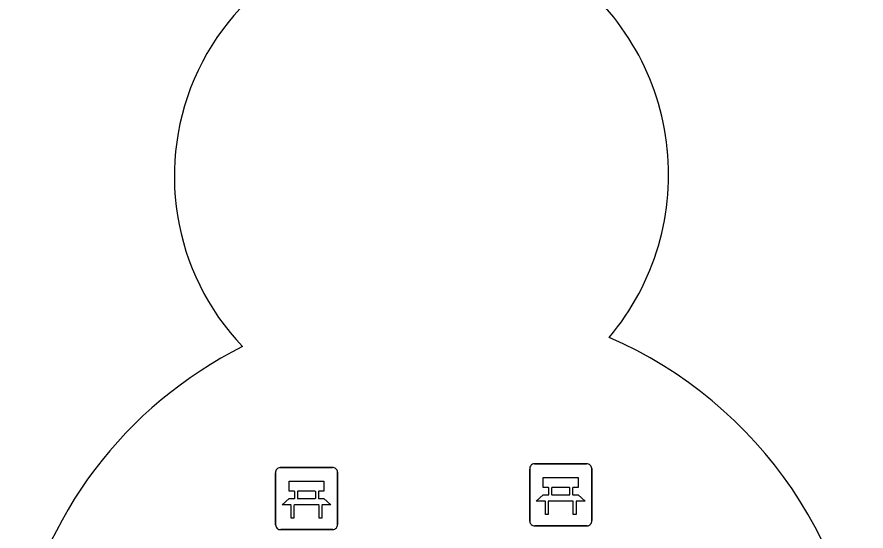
# Model space of a CAD drawing. Extents: x 158455 to 159797, y 387218 to 388672.
# Drawn here: x 159181.04 to 159194.73, y 387495.44 to 387503.73 of the extents above; entities that cross this region are included whole.
import ezdxf

# ---------------------------------------------------------------- set-up
doc = ezdxf.new("R2010")
doc.units = 0
for name, color, linetype in [('IMGEO_Bank', 7, 'Continuous'), ('IMGEO_Groenvoorziening', 7, 'Continuous'), ('IMGEO_Voetpad_open', 7, 'Continuous')]:
    doc.layers.add(name, color=color, linetype=linetype)

msp = doc.modelspace()

# ---------------------------------------------------------------- linework, layer by layer
at = {"layer": 'IMGEO_Bank'}
for p, q in [((159185.286, 387496.467), (159186.127, 387496.467)), ((159186.127, 387496.467), (159185.286, 387496.467)), ((159189.307, 387495.602), (159189.307, 387496.443)), ((159189.307, 387496.443), (159189.307, 387495.602)), ((159189.382, 387496.527), (159190.223, 387496.527)), ((159190.223, 387496.527), (159189.382, 387496.527)), ((159190.307, 387496.452), (159190.307, 387495.611)), ((159190.307, 387495.611), (159190.307, 387496.452)), ((159185.211, 387495.542), (159185.211, 387496.383)), ((159185.211, 387496.383), (159185.211, 387495.542)), ((159186.211, 387496.392), (159186.211, 387495.551)), ((159186.211, 387495.551), (159186.211, 387496.392)), ((159189.616, 387496.033), (159189.616, 387496.139)), ((159189.66, 387496.139), (159189.66, 387496.033)), ((159189.948, 387496.145), (159189.666, 387496.145)), ((159189.954, 387496.033), (159189.954, 387496.139)), ((159189.998, 387496.139), (159189.998, 387496.033)), ((159185.52, 387495.973), (159185.52, 387496.079)), ((159185.564, 387496.079), (159185.564, 387495.973)), ((159185.852, 387496.085), (159185.57, 387496.085)), ((159185.858, 387495.973), (159185.858, 387496.079)), ((159185.902, 387496.079), (159185.902, 387495.973)), ((159189.666, 387496.027), (159189.948, 387496.027)), ((159185.908, 387495.865), (159185.515, 387495.865)), ((159185.57, 387495.967), (159185.852, 387495.967)), ((159190.004, 387495.925), (159189.611, 387495.925)), ((159186.136, 387495.467), (159185.295, 387495.467)), ((159185.295, 387495.467), (159186.136, 387495.467)), ((159190.232, 387495.527), (159189.391, 387495.527)), ((159189.391, 387495.527), (159190.232, 387495.527))]:
    msp.add_line(p, q, dxfattribs=at)
for points in [[(159189.61, 387496.145), (159189.524, 387496.145), (159189.524, 387496.306), (159190.087, 387496.306), (159190.087, 387496.145), (159190.004, 387496.145)], [(159185.514, 387496.085), (159185.428, 387496.085), (159185.428, 387496.246), (159185.991, 387496.246), (159185.991, 387496.085), (159185.908, 387496.085)], [(159189.554, 387495.925), (159189.412, 387495.925), (159189.524, 387496.027), (159189.61, 387496.027)], [(159190.004, 387496.027), (159190.087, 387496.027), (159190.199, 387495.925), (159190.06, 387495.925)], [(159185.458, 387495.865), (159185.316, 387495.865), (159185.428, 387495.967), (159185.514, 387495.967)], [(159185.508, 387495.858), (159185.508, 387495.651), (159185.465, 387495.651), (159185.465, 387495.858)], [(159185.908, 387495.967), (159185.991, 387495.967), (159186.103, 387495.865), (159185.964, 387495.865)], [(159185.958, 387495.858), (159185.958, 387495.651), (159185.914, 387495.651), (159185.914, 387495.858)], [(159189.604, 387495.918), (159189.604, 387495.711), (159189.561, 387495.711), (159189.561, 387495.918)], [(159190.054, 387495.918), (159190.054, 387495.711), (159190.01, 387495.711), (159190.01, 387495.918)]]:
    msp.add_lwpolyline(points, dxfattribs=at)
for centre, radius, start, end in [((159185.289, 387496.389), 0.0779, 92.4484, 184.2845), ((159185.289, 387496.389), 0.0779, 92.4484, 184.2845), ((159186.133, 387496.389), 0.0779, 2.4484, 94.2845), ((159186.133, 387496.389), 0.0779, 2.4484, 94.2845), ((159189.385, 387496.449), 0.0779, 92.4484, 184.2845), ((159189.385, 387496.449), 0.0779, 92.4484, 184.2845), ((159190.229, 387496.449), 0.0779, 2.4484, 94.2845), ((159190.229, 387496.449), 0.0779, 2.4484, 94.2845), ((159189.609, 387496.138), 0.00671, 2.8957, 87.1043), ((159189.666, 387496.138), 0.00671, 92.8957, 177.1043), ((159189.948, 387496.138), 0.00671, 2.8957, 87.1043), ((159190.005, 387496.138), 0.00671, 92.8957, 177.1043), ((159185.513, 387496.078), 0.00671, 2.8957, 87.1043), ((159185.57, 387496.078), 0.00671, 92.8957, 177.1043), ((159185.852, 387496.078), 0.00671, 2.8957, 87.1043), ((159185.909, 387496.078), 0.00671, 92.8957, 177.1043), ((159189.609, 387496.034), 0.00671, 272.8957, 357.1043), ((159189.666, 387496.034), 0.00671, 182.8957, 267.1043), ((159189.948, 387496.034), 0.00671, 272.8957, 357.1043), ((159190.005, 387496.034), 0.00671, 182.8957, 267.1043), ((159185.458, 387495.858), 0.00671, 2.8957, 87.1043), ((159185.515, 387495.858), 0.00671, 92.8957, 177.1043), ((159185.513, 387495.974), 0.00671, 272.8957, 357.1043), ((159185.57, 387495.974), 0.00671, 182.8957, 267.1043), ((159185.852, 387495.974), 0.00671, 272.8957, 357.1043), ((159185.909, 387495.974), 0.00671, 182.8957, 267.1043), ((159185.907, 387495.858), 0.00671, 2.8957, 87.1043), ((159185.964, 387495.858), 0.00671, 92.8957, 177.1043), ((159189.554, 387495.918), 0.00671, 2.8957, 87.1043), ((159189.611, 387495.918), 0.00671, 92.8957, 177.1043), ((159190.003, 387495.918), 0.00671, 2.8957, 87.1043), ((159190.06, 387495.918), 0.00671, 92.8957, 177.1043), ((159189.385, 387495.605), 0.0779, 182.4484, 274.2845), ((159189.385, 387495.605), 0.0779, 182.4484, 274.2845), ((159190.229, 387495.605), 0.0779, 272.4484, 4.2845), ((159190.229, 387495.605), 0.0779, 272.4484, 4.2845), ((159185.289, 387495.545), 0.0779, 182.4484, 274.2845), ((159185.289, 387495.545), 0.0779, 182.4484, 274.2845), ((159186.133, 387495.545), 0.0779, 272.4484, 4.2845), ((159186.133, 387495.545), 0.0779, 272.4484, 4.2845)]:
    msp.add_arc(centre, radius, start, end, dxfattribs=at)
at = {"layer": 'IMGEO_Groenvoorziening'}
for centre, radius, start, end in [((159187.558, 387501.163), 3.978, 85.5638, 223.672), ((159187.472, 387501.191), 4.074, 319.8905, 54.8258), ((159187.834, 387492.247), 6.893, 297.4925, 66.4504), ((159187.715, 387492.344), 6.788, 116.5503, 169.3531)]:
    msp.add_arc(centre, radius, start, end, dxfattribs=at)
at = {"layer": 'IMGEO_Voetpad_open'}
for centre, radius, start, end in [((159187.558, 387501.163), 3.978, 85.5638, 223.672), ((159187.472, 387501.191), 4.074, 319.8905, 54.8258), ((159187.834, 387492.247), 6.893, 297.4925, 66.4504), ((159187.715, 387492.344), 6.788, 116.5503, 169.3531)]:
    msp.add_arc(centre, radius, start, end, dxfattribs=at)

doc.saveas('drawing.dxf')
